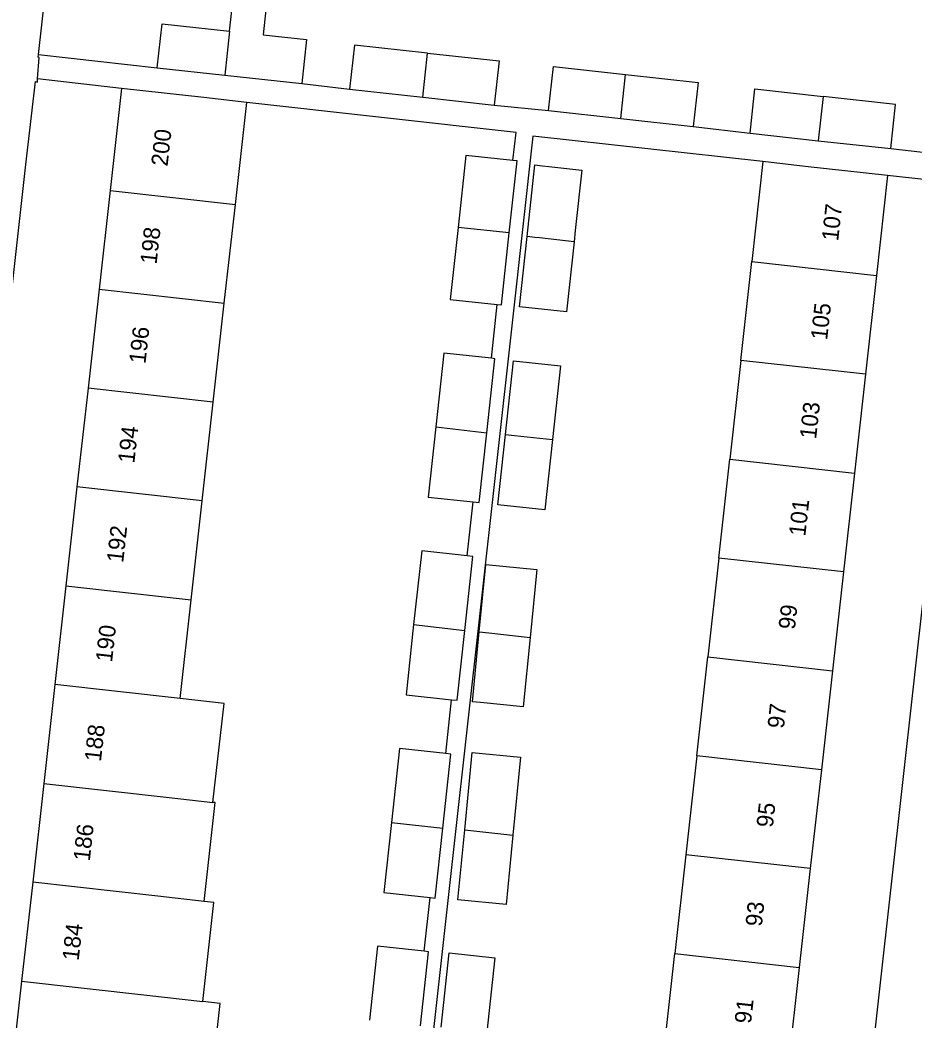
# Model space of a CAD drawing. Extents: x 161928 to 163055, y 386475 to 387428.
# Drawn here: x 162363.3 to 162417.3, y 387298.9 to 387359.2 of the extents above; entities that cross this region are included whole.
import ezdxf

# ---------------------------------------------------------------- set-up
doc = ezdxf.new("R2010")
doc.units = 0
for name, color, linetype in [('IMGEO_Pand', 7, 'Continuous'), ('IMGEO_Pand_nummerreeks', 7, 'Continuous'), ('IMGEO_Voetpad_open', 7, 'Continuous')]:
    doc.layers.add(name, color=color, linetype=linetype)

msp = doc.modelspace()

# ---------------------------------------------------------------- linework, layer by layer
at = {"layer": 'IMGEO_Pand'}
for points in [[(162375.977, 387358.543), (162376.331, 387361.76), (162378.354, 387361.538), (162378, 387358.32), (162380.629, 387358.031), (162380.336, 387355.375)], [(162371.613, 387356.336), (162371.906, 387358.992), (162375.977, 387358.543)], [(162375.977, 387358.543), (162375.685, 387355.887)], [(162387.919, 387357.216), (162383.511, 387357.702), (162383.218, 387355.046)], [(162387.627, 387354.56), (162387.919, 387357.216)], [(162387.919, 387357.216), (162392.234, 387356.741), (162391.941, 387354.085)], [(162371.613, 387356.336), (162375.685, 387355.887)], [(162395.225, 387353.755), (162395.518, 387356.411), (162399.866, 387355.932)], [(162375.685, 387355.887), (162380.336, 387355.375)], [(162399.573, 387353.276), (162399.866, 387355.932)], [(162399.866, 387355.932), (162404.241, 387355.45), (162403.948, 387352.794)], [(162369.466, 387355.09), (162368.777, 387348.939)], [(162377.019, 387354.244), (162374.435, 387354.533), (162369.466, 387355.09)], [(162383.218, 387355.046), (162387.627, 387354.56)], [(162407.376, 387352.388), (162407.67, 387355.054), (162411.786, 387354.6)], [(162387.627, 387354.56), (162391.941, 387354.085)], [(162411.786, 387354.6), (162411.493, 387351.934)], [(162415.861, 387351.453), (162416.155, 387354.119), (162411.786, 387354.6)], [(162376.331, 387348.094), (162377.019, 387354.244)], [(162395.225, 387353.755), (162399.573, 387353.276)], [(162399.573, 387353.276), (162403.948, 387352.794)], [(162407.376, 387352.388), (162411.493, 387351.934)], [(162411.493, 387351.934), (162415.861, 387351.453)], [(162393.072, 387350.738), (162390.237, 387351.046), (162389.765, 387346.704)], [(162392.852, 387346.368), (162393.325, 387350.71), (162393.072, 387350.738)], [(162408.145, 387350.67), (162407.475, 387344.644)], [(162415.667, 387349.832), (162410.698, 387350.386), (162408.145, 387350.67)], [(162393.922, 387346.152), (162394.391, 387350.47), (162394.861, 387350.419), (162395.228, 387350.379), (162397.228, 387350.162), (162396.832, 387346.519), (162396.757, 387345.836)], [(162415.667, 387349.832), (162414.996, 387343.807)], [(162368.777, 387348.939), (162368.11, 387342.976)], [(162368.777, 387348.939), (162376.331, 387348.094)], [(162375.663, 387342.131), (162376.331, 387348.094)], [(162389.765, 387346.704), (162389.293, 387342.362), (162392.127, 387342.054)], [(162392.852, 387346.368), (162389.765, 387346.704)], [(162392.127, 387342.054), (162392.38, 387342.026), (162392.852, 387346.368)], [(162396.757, 387345.836), (162396.296, 387341.6), (162393.461, 387341.908), (162393.922, 387346.152)], [(162396.757, 387345.836), (162394.682, 387346.068), (162394.391, 387346.1), (162393.922, 387346.152)], [(162406.812, 387338.679), (162407.475, 387344.644)], [(162407.475, 387344.644), (162414.996, 387343.807)], [(162414.996, 387343.807), (162414.332, 387337.843)], [(162368.11, 387342.976), (162367.442, 387337.013)], [(162368.11, 387342.976), (162375.663, 387342.131)], [(162374.996, 387336.168), (162375.663, 387342.131)], [(162391.774, 387338.807), (162388.902, 387339.12), (162388.418, 387334.667)], [(162391.504, 387334.321), (162391.99, 387338.784), (162391.774, 387338.807)], [(162392.626, 387334.22), (162393.108, 387338.662), (162395.943, 387338.354), (162395.459, 387333.904)], [(162406.812, 387338.679), (162406.149, 387332.716)], [(162414.332, 387337.843), (162406.812, 387338.679)], [(162414.332, 387337.843), (162413.667, 387331.88)], [(162367.442, 387337.013), (162366.775, 387331.05)], [(162374.996, 387336.168), (162367.442, 387337.013)], [(162374.328, 387330.205), (162374.996, 387336.168)], [(162388.418, 387334.667), (162387.958, 387330.436), (162390.668, 387330.141)], [(162388.418, 387334.667), (162391.504, 387334.321)], [(162390.668, 387330.141), (162391.045, 387330.1), (162391.504, 387334.321)], [(162395.459, 387333.904), (162394.998, 387329.666), (162392.164, 387329.974), (162392.626, 387334.22)], [(162392.626, 387334.22), (162393.172, 387334.159), (162395.459, 387333.904)], [(162405.487, 387326.753), (162406.149, 387332.716)], [(162406.149, 387332.716), (162413.667, 387331.88)], [(162413.667, 387331.88), (162413.003, 387325.917)], [(162366.775, 387331.05), (162366.108, 387325.088)], [(162374.328, 387330.205), (162366.775, 387331.05)], [(162373.661, 387324.243), (162374.328, 387330.205)], [(162390.315, 387326.896), (162387.567, 387327.195), (162387.083, 387322.741)], [(162390.169, 387322.396), (162390.655, 387326.859), (162390.315, 387326.896)], [(162405.487, 387326.753), (162404.824, 387320.79)], [(162413.003, 387325.917), (162405.487, 387326.753)], [(162391.042, 387322.315), (162391.438, 387326.364), (162394.506, 387326.064), (162394.105, 387321.974)], [(162413.003, 387325.917), (162412.339, 387319.954)], [(162366.108, 387325.088), (162365.44, 387319.125)], [(162366.108, 387325.088), (162373.661, 387324.243)], [(162372.994, 387318.28), (162373.661, 387324.243)], [(162387.083, 387322.741), (162386.623, 387318.511), (162389.37, 387318.212)], [(162387.083, 387322.741), (162390.169, 387322.396)], [(162389.37, 387318.212), (162389.71, 387318.175), (162390.169, 387322.396)], [(162394.105, 387321.974), (162393.696, 387317.789), (162391.118, 387318.041), (162390.629, 387318.089), (162391.042, 387322.315)], [(162391.042, 387322.315), (162391.618, 387322.251), (162394.105, 387321.974)], [(162404.161, 387314.827), (162404.824, 387320.79)], [(162404.824, 387320.79), (162412.339, 387319.954)], [(162412.339, 387319.954), (162411.675, 387313.991)], [(162365.44, 387319.125), (162364.773, 387313.162)], [(162372.994, 387318.28), (162365.44, 387319.125)], [(162374.978, 387312.02), (162375.645, 387317.984), (162372.994, 387318.28)], [(162389.017, 387314.966), (162386.232, 387315.269), (162385.748, 387310.815)], [(162388.834, 387310.47), (162389.32, 387314.933), (162389.017, 387314.966)], [(162390.166, 387310.357), (162390.622, 387315.024), (162393.525, 387314.74), (162393.064, 387310.034)], [(162404.161, 387314.827), (162403.498, 387308.864)], [(162411.675, 387313.991), (162404.161, 387314.827)], [(162411.675, 387313.991), (162411.011, 387308.028)], [(162364.773, 387313.162), (162364.105, 387307.199)], [(162364.773, 387313.162), (162372.326, 387312.317), (162374.978, 387312.02)], [(162374.441, 387306.043), (162375.108, 387312.005), (162374.978, 387312.02)], [(162385.748, 387310.815), (162385.288, 387306.585), (162388.072, 387306.282)], [(162385.748, 387310.815), (162388.834, 387310.47)], [(162388.072, 387306.282), (162388.375, 387306.249), (162388.834, 387310.47)], [(162393.064, 387310.034), (162392.655, 387305.853), (162389.753, 387306.137), (162390.166, 387310.357)], [(162390.166, 387310.357), (162393.064, 387310.034)], [(162403.498, 387308.864), (162402.835, 387302.9)], [(162411.011, 387308.028), (162403.498, 387308.864)], [(162411.011, 387308.028), (162410.347, 387302.064)], [(162364.105, 387307.199), (162363.438, 387301.236)], [(162374.441, 387306.043), (162371.659, 387306.354), (162364.105, 387307.199)], [(162374.364, 387300.014), (162375.031, 387305.977), (162374.441, 387306.043)], [(162387.718, 387303.036), (162384.898, 387303.343), (162384.414, 387298.89)], [(162387.5, 387298.544), (162387.986, 387303.007), (162387.718, 387303.036)], [(162388.733, 387298.46), (162389.225, 387302.943), (162391.983, 387302.64), (162391.491, 387298.153)], [(162402.173, 387296.937), (162402.835, 387302.9)], [(162402.835, 387302.9), (162410.347, 387302.064)], [(162410.347, 387302.064), (162409.683, 387296.101)], [(162363.438, 387301.236), (162362.749, 387295.085), (162367.718, 387294.529), (162370.303, 387294.239), (162374.733, 387293.742), (162375.421, 387299.896), (162374.364, 387300.014)], [(162363.438, 387301.236), (162370.992, 387300.391), (162374.364, 387300.014)]]:
    msp.add_lwpolyline(points, dxfattribs=at)
at = {"layer": 'IMGEO_Voetpad_open'}
for points in [[(162364.456, 387357.125), (162366.79, 387377.901)], [(162364.401, 387355.657), (162364.493, 387356.943), (162364.44, 387356.982), (162364.456, 387357.125)], [(162364.456, 387357.125), (162371.613, 387356.336)], [(162357.394, 387294.088), (162363.697, 387350.491), (162364.265, 387355.501), (162364.388, 387355.47), (162364.401, 387355.657)], [(162369.466, 387355.09), (162364.401, 387355.657)], [(162380.336, 387355.375), (162383.218, 387355.046)], [(162393.072, 387350.738), (162393.261, 387352.427), (162377.019, 387354.244)], [(162391.941, 387354.085), (162395.225, 387353.755)], [(162403.948, 387352.794), (162407.376, 387352.388)], [(162408.145, 387350.67), (162394.27, 387352.213), (162393.058, 387341.306), (162391.092, 387323.622), (162389.527, 387309.548), (162386.951, 387286.378), (162381.197, 387234.628), (162375.993, 387187.823), (162389.235, 387186.339)], [(162415.861, 387351.453), (162420.774, 387350.904)], [(162420.593, 387349.283), (162415.667, 387349.832)], [(162420.593, 387349.283), (162414.51, 387294.816), (162411.039, 387265.663)], [(162391.774, 387338.807), (162392.127, 387342.054)], [(162390.315, 387326.896), (162390.668, 387330.141)], [(162389.017, 387314.966), (162389.37, 387318.212)], [(162387.718, 387303.036), (162388.072, 387306.282)]]:
    msp.add_lwpolyline(points, dxfattribs=at)

# ---------------------------------------------------------------- texts
at = {"layer": 'IMGEO_Pand_nummerreeks'}
for s, rotation, p in [('200', 83.61286, (162372.237, 387350.358)), ('107', 83.64469, (162412.687, 387345.845)), ('198', 83.61286, (162371.575, 387344.449)), ('105', 83.64469, (162412.022, 387339.873)), ('196', 83.61286, (162370.904, 387338.444)), ('103', 83.64469, (162411.357, 387333.901)), ('194', 83.61286, (162370.232, 387332.444)), ('101', 83.64469, (162410.705, 387328.043)), ('192', 83.61286, (162369.56, 387326.441)), ('99', 83.64469, (162410.078, 387322.416)), ('190', 83.61286, (162368.889, 387320.447)), ('97', 83.64469, (162409.413, 387316.444)), ('188', 83.61173, (162368.217, 387314.446)), ('95', 83.64469, (162408.747, 387310.472)), ('186', 83.61173, (162367.545, 387308.442)), ('93', 83.64469, (162408.082, 387304.501)), ('184', 83.61173, (162366.874, 387302.441)), ('91', 83.64469, (162407.429, 387298.641))]:
    msp.add_text(s, height=1, rotation=rotation, dxfattribs=at).set_placement(p)

doc.saveas('drawing.dxf')
